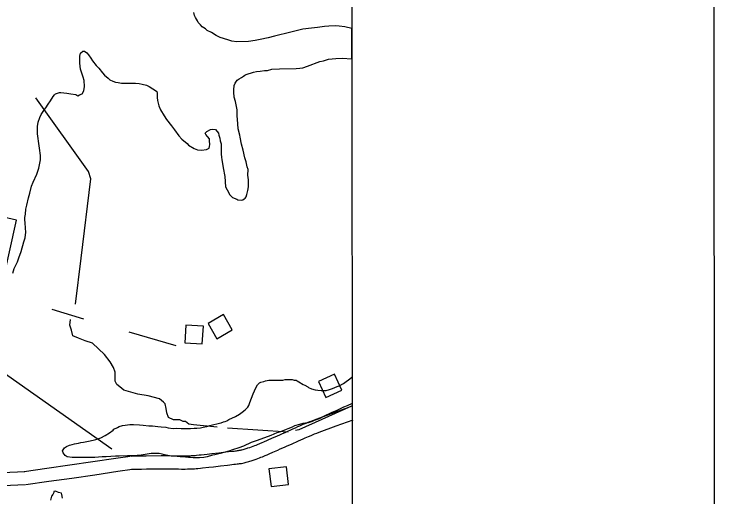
# Model space of a CAD drawing. Extents: x 3263578 to 3301413, y 764927 to 798602.
# Drawn here: x 3298406 to 3299996, y 790994 to 792090 of the extents above; entities that cross this region are included whole.
import ezdxf

# ---------------------------------------------------------------- set-up
doc = ezdxf.new("R2010")
doc.units = 0
for name, color, linetype in [('V-ANNO-SYMB', 7, 'Continuous'), ('V-BLDG-OTLN', 7, 'Continuous'), ('V-GRID-FRAM', 7, 'Continuous'), ('V-ROAD-CNTR', 7, 'Continuous'), ('V-SITE-VEGE', 7, 'Continuous'), ('V-TOPO-SHOR', 7, 'Continuous')]:
    doc.layers.add(name, color=color, linetype=linetype)

msp = doc.modelspace()

# ---------------------------------------------------------------- linework, layer by layer
at = {"layer": 'V-ANNO-SYMB'}
msp.add_lwpolyline([(3266913.1, 771662.7), (3299996.3, 771665.1), (3299994.6, 794581.7), (3266911.4, 794579.3), (3266913.1, 771662.7)], dxfattribs=at)
at = {"layer": 'V-BLDG-OTLN'}
for points in [[(3298865.9, 791353.2), (3298900.6, 791373.1), (3298880.7, 791407.8), (3298846, 791387.9)], [(3298792.8, 791343.9), (3298832.7, 791341.4), (3298835.2, 791381.4), (3298795.2, 791383.8)], [(3299113, 791219.8), (3299149.3, 791236.7), (3299132.5, 791273), (3299096.2, 791256.1)], [(3298984.1, 791057.5), (3298988.7, 791017.7), (3299028.4, 791022.3), (3299023.8, 791062)]]:
    msp.add_lwpolyline(points, close=True, dxfattribs=at)
at = {"layer": 'V-GRID-FRAM'}
msp.add_lwpolyline([(3267734.9, 794015.5), (3299171.2, 794017.8), (3299180.4, 775831.7), (3267728.3, 775829.4), (3267734.9, 794015.5)], dxfattribs=at)
at = {"layer": 'V-ROAD-CNTR'}
for points in [[(3298671.2, 791086.9), (3298679.7, 791087), (3298694.6, 791087.3), (3298705.7, 791087.4), (3298739.1, 791087.8), (3298743.2, 791087.8), (3298747.1, 791087.8), (3298754.4, 791087.8), (3298779.3, 791087.4), (3298785.5, 791087.3), (3298790, 791087.3), (3298793.4, 791087.3), (3298798.5, 791087.4), (3298803.6, 791087.5), (3298806.1, 791087.6), (3298808.3, 791087.7), (3298812.7, 791088), (3298816.5, 791088.3), (3298819.9, 791088.6), (3298825.9, 791089.2), (3298830.4, 791089.7), (3298844.1, 791091.2), (3298854.6, 791092.4), (3298870.4, 791094.2), (3298886.3, 791096.2), (3298891.9, 791096.8), (3298901.5, 791097.8), (3298904.9, 791098.2), (3298907.9, 791098.6), (3298910.5, 791098.9), (3298912.8, 791099.2), (3298914.7, 791099.5), (3298916.3, 791099.8), (3298919.2, 791100.3), (3298921.3, 791100.8), (3298922.8, 791101.1), (3298925.2, 791101.7), (3298927.5, 791102.3), (3298929.8, 791103), (3298932.1, 791103.7), (3298934.4, 791104.4), (3298936.5, 791105.1), (3298940.7, 791106.5), (3298944.6, 791107.9), (3298948.2, 791109.3), (3298951.7, 791110.6), (3298954.9, 791111.8), (3298957.8, 791113), (3298963.5, 791115.4), (3298968.5, 791117.5), (3298972.8, 791119.4), (3298980.4, 791122.7), (3298992, 791127.9), (3298997.9, 791130.4), (3299003.7, 791132.9), (3299008.9, 791135.1), (3299013.6, 791137.2), (3299022.6, 791141.2), (3299038.4, 791148.4), (3299044.4, 791151.1), (3299049.7, 791153.5), (3299054.3, 791155.5), (3299058.4, 791157.3), (3299062, 791158.8), (3299068.2, 791161.5), (3299073, 791163.4), (3299076.6, 791164.9), (3299082, 791167), (3299087.5, 791169), (3299126.3, 791183.3), (3299165.2, 791197.5)], [(3298671.9, 791056.9), (3298680.3, 791057), (3298695, 791057.3), (3298706.1, 791057.4), (3298739.3, 791057.8), (3298743.3, 791057.8), (3298747, 791057.8), (3298754, 791057.8), (3298779, 791057.4), (3298785.3, 791057.3), (3298790.1, 791057.3), (3298793.7, 791057.3), (3298799.1, 791057.4), (3298804.6, 791057.6), (3298807.4, 791057.7), (3298810, 791057.8), (3298814.8, 791058.1), (3298819, 791058.4), (3298822.6, 791058.7), (3298828.9, 791059.3), (3298833.6, 791059.8), (3298847.4, 791061.4), (3298858.1, 791062.6), (3298874, 791064.5), (3298889.8, 791066.4), (3298895.1, 791067), (3298904.7, 791068), (3298908.4, 791068.4), (3298911.7, 791068.8), (3298914.6, 791069.2), (3298917.2, 791069.6), (3298919.4, 791069.9), (3298921.5, 791070.2), (3298924.9, 791070.9), (3298927.6, 791071.4), (3298929.7, 791071.9), (3298932.7, 791072.6), (3298935.7, 791073.4), (3298938.4, 791074.2), (3298941, 791075), (3298943.5, 791075.8), (3298946, 791076.6), (3298950.5, 791078.2), (3298954.8, 791079.7), (3298958.8, 791081.2), (3298962.5, 791082.6), (3298966, 791084), (3298969.2, 791085.3), (3298975.1, 791087.7), (3298980.3, 791089.9), (3298984.8, 791091.9), (3298992.5, 791095.3), (3299004.1, 791100.4), (3299009.8, 791102.9), (3299015.5, 791105.4), (3299020.8, 791107.6), (3299025.7, 791109.8), (3299034.9, 791113.9), (3299050.8, 791121.1), (3299056.7, 791123.7), (3299061.9, 791126.1), (3299066.4, 791128), (3299070.3, 791129.8), (3299073.7, 791131.2), (3299079.8, 791133.8), (3299084.3, 791135.6), (3299087.6, 791137), (3299092.7, 791139), (3299097.9, 791140.9), (3299136.7, 791155.1), (3299175.5, 791169.3)], [(3298428.3, 791051.7), (3298480.3, 791059.1), (3298532.4, 791066.6), (3298584.5, 791074.2), (3298636.5, 791081.8), (3298669.3, 791086.7)], [(3297819.9, 791024.1), (3298429.7, 791051.8)], [(3298432.5, 791022), (3298484.6, 791029.4), (3298536.7, 791036.9), (3298588.8, 791044.5), (3298640.9, 791052.2), (3298673.7, 791057)], [(3297821.3, 790994.2), (3298431.1, 791021.9)]]:
    msp.add_lwpolyline(points, dxfattribs=at)
at = {"layer": 'V-SITE-VEGE'}
for p, q in [((3298815.3, 792086.9), (3298813.3, 792093.6)), ((3298817.3, 792082), (3298815.3, 792086.9)), ((3298821.7, 792074.8), (3298817.3, 792082)), ((3298823.7, 792070.9), (3298821.7, 792074.8)), ((3298829, 792065.6), (3298823.7, 792070.9)), ((3298832.5, 792061.3), (3298829, 792065.6)), ((3298839.8, 792056.5), (3298832.5, 792061.3)), ((3299093.9, 792059.7), (3299080.8, 792058.1)), ((3299109.9, 792061.7), (3299093.9, 792059.7)), ((3299119.6, 792062.8), (3299109.9, 792061.7)), ((3299134.7, 792063.4), (3299119.6, 792062.8)), ((3299143.4, 792062.9), (3299134.7, 792063.4)), ((3299156.5, 792061.1), (3299143.4, 792062.9)), ((3299172.2, 792057.2), (3299156.5, 792061.1)), ((3298844.2, 792053.1), (3298839.8, 792056.5)), ((3298853.4, 792048.3), (3298844.2, 792053.1)), ((3298864.1, 792041.6), (3298853.4, 792048.3)), ((3299033.9, 792049.1), (3298996.6, 792040.1)), ((3299055.2, 792054.1), (3299033.9, 792049.1)), ((3299061, 792055.6), (3299055.2, 792054.1)), ((3299080.8, 792058.1), (3299061, 792055.6)), ((3299172.2, 791988.2), (3299172.2, 792057.2)), ((3298873.4, 792036.8), (3298864.1, 792041.6)), ((3298890.4, 792031.6), (3298873.4, 792036.8)), ((3298900.1, 792028.8), (3298890.4, 792031.6)), ((3298911.3, 792027.4), (3298900.1, 792028.8)), ((3298938, 792027.6), (3298911.3, 792027.4)), ((3298953, 792030.1), (3298938, 792027.6)), ((3298964.1, 792032.1), (3298953, 792030.1)), ((3298982.5, 792036.1), (3298964.1, 792032.1)), ((3298996.6, 792040.1), (3298982.5, 792036.1)), ((3298554.5, 791994.8), (3298556.4, 792001.6)), ((3298556.4, 792001.6), (3298561.7, 792005.6)), ((3298561.7, 792005.6), (3298565.1, 792005.6)), ((3298565.1, 792005.6), (3298570.9, 792002.2)), ((3298570.9, 792002.2), (3298574.8, 791997.4)), ((3298574.8, 791997.4), (3298580.2, 791990.2)), ((3298554.6, 791978.3), (3298554.5, 791994.8)), ((3298580.2, 791990.2), (3298583.7, 791983.9)), ((3298583.7, 791983.9), (3298592, 791973.7)), ((3299071.7, 791972.2), (3299099.8, 791982.1)), ((3299099.8, 791982.1), (3299107.6, 791984.1)), ((3299107.6, 791984.1), (3299114.3, 791986.6)), ((3299114.3, 791986.6), (3299119.2, 791987.6)), ((3299119.2, 791987.6), (3299136.1, 791989.2)), ((3299136.1, 791989.2), (3299151.2, 791989.8)), ((3299151.2, 791989.8), (3299171.1, 791988.4)), ((3299171.1, 791988.4), (3299172.2, 791988.2)), ((3298556.1, 791965.3), (3298554.6, 791978.3)), ((3298558.6, 791958.5), (3298556.1, 791965.3)), ((3298592, 791973.7), (3298598.3, 791967)), ((3298598.3, 791967), (3298606.2, 791956.4)), ((3298981.1, 791962.4), (3298990.8, 791964.9)), ((3298990.8, 791964.9), (3299007.7, 791966)), ((3299007.7, 791966), (3299045.6, 791966.2)), ((3299045.6, 791966.2), (3299053.8, 791967.2)), ((3299053.8, 791967.2), (3299060.6, 791967.8)), ((3299060.6, 791967.8), (3299071.7, 791972.2)), ((3298562.1, 791946.9), (3298558.6, 791958.5)), ((3298606.2, 791956.4), (3298611, 791951.1)), ((3298611, 791951.1), (3298619.3, 791944.8)), ((3298924.4, 791947.9), (3298926.4, 791949.4)), ((3298926.4, 791949.4), (3298929.3, 791951.3)), ((3298929.3, 791951.3), (3298932.6, 791953.3)), ((3298932.6, 791953.3), (3298949.1, 791958.3)), ((3298949.1, 791958.3), (3298955.9, 791959.8)), ((3298955.9, 791959.8), (3298964.1, 791960.3)), ((3298964.1, 791960.3), (3298974.3, 791961.8)), ((3298974.3, 791961.8), (3298981.1, 791962.4)), ((3298565, 791939.1), (3298562.1, 791946.9)), ((3298565.6, 791925.5), (3298565, 791939.1)), ((3298619.3, 791944.8), (3298623.2, 791941)), ((3298623.2, 791941), (3298630.1, 791937.6)), ((3298630.1, 791937.6), (3298635.9, 791935.2)), ((3298635.9, 791935.2), (3298641.7, 791934.8)), ((3298641.7, 791934.8), (3298649.5, 791933.4)), ((3298649.5, 791933.4), (3298681, 791933.6)), ((3298681, 791933.6), (3298689.3, 791932.2)), ((3298689.3, 791932.2), (3298696.1, 791931.3)), ((3298905.2, 791927.9), (3298907.6, 791933.2)), ((3298907.6, 791933.2), (3298911.9, 791940.1)), ((3298911.9, 791940.1), (3298916.7, 791943)), ((3298916.7, 791943), (3298921.5, 791946.4)), ((3298921.5, 791946.4), (3298924.4, 791947.9)), ((3298563.8, 791915.8), (3298565.6, 791925.5)), ((3298696.1, 791931.3), (3298706.3, 791928.5)), ((3298706.3, 791928.5), (3298712.1, 791925.6)), ((3298712.1, 791925.6), (3298720.9, 791920.3)), ((3298720.9, 791920.3), (3298724.3, 791918.4)), ((3298724.3, 791918.4), (3298729.7, 791914.1)), ((3298904.3, 791918.2), (3298905.2, 791927.9)), ((3298904.3, 791912.9), (3298904.3, 791918.2)), ((3298488, 791893.4), (3298494.4, 791902.9)), ((3298494.4, 791902.9), (3298497.4, 791906.8)), ((3298497.4, 791906.8), (3298499.9, 791908.8)), ((3298499.9, 791908.8), (3298506.4, 791911.3)), ((3298506.4, 791911.3), (3298508.4, 791911.8)), ((3298508.4, 791911.8), (3298511.4, 791911.8)), ((3298511.4, 791911.8), (3298525.3, 791910.3)), ((3298525.3, 791910.3), (3298534.8, 791908.8)), ((3298534.8, 791908.8), (3298545.7, 791907.8)), ((3298545.7, 791907.8), (3298547.7, 791906.3)), ((3298547.7, 791906.3), (3298550.7, 791904.6)), ((3298550.7, 791904.6), (3298554.1, 791906.5)), ((3298554.1, 791906.5), (3298559.9, 791909)), ((3298559.9, 791909), (3298563.8, 791915.8)), ((3298729.7, 791914.1), (3298730.7, 791910.2)), ((3298730.7, 791910.2), (3298730.7, 791900.5)), ((3298730.7, 791900.5), (3298731.3, 791894.2)), ((3298905.4, 791901.2), (3298904.3, 791912.9)), ((3298908.3, 791891.5), (3298905.4, 791901.2)), ((3298477.5, 791877.5), (3298483, 791885.9)), ((3298483, 791885.9), (3298488, 791893.4)), ((3298731.3, 791894.2), (3298734.3, 791882.1)), ((3298911.9, 791873.1), (3298908.3, 791891.5)), ((3298467.5, 791862), (3298473.5, 791871)), ((3298473.5, 791871), (3298477.5, 791877.5)), ((3298734.3, 791882.1), (3298738.2, 791872.4)), ((3298738.2, 791872.4), (3298746.1, 791858.9)), ((3298912, 791860), (3298911.9, 791873.1)), ((3298460.1, 791845.1), (3298464.1, 791855.6)), ((3298464.1, 791855.6), (3298467.5, 791862)), ((3298746.1, 791858.9), (3298751.4, 791850.7)), ((3298913.5, 791841.1), (3298912, 791860)), ((3298459.1, 791835.2), (3298460.1, 791845.1)), ((3298751.4, 791850.7), (3298762.7, 791836.7)), ((3298762.7, 791836.7), (3298769.6, 791827.5)), ((3298914.1, 791829.5), (3298913.5, 791841.1)), ((3298459.1, 791818.2), (3298459.1, 791835.2)), ((3298769.6, 791827.5), (3298779.4, 791813.5)), ((3298839.5, 791819.7), (3298842.8, 791823.7)), ((3298842.8, 791823.7), (3298851.1, 791828.1)), ((3298851.1, 791828.1), (3298856.9, 791828.6)), ((3298856.9, 791828.6), (3298862.7, 791828.2)), ((3298862.7, 791828.2), (3298869.5, 791820)), ((3298917.6, 791815.4), (3298914.1, 791829.5)), ((3298462.5, 791791.3), (3298459.1, 791818.2)), ((3298779.4, 791813.5), (3298786.7, 791806.3)), ((3298786.7, 791806.3), (3298798.4, 791796.2)), ((3298840.9, 791816.8), (3298839.5, 791819.7)), ((3298844.9, 791812.5), (3298840.9, 791816.8)), ((3298849.3, 791807.2), (3298844.9, 791812.5)), ((3298849.3, 791802.4), (3298849.3, 791807.2)), ((3298869.5, 791820), (3298870.5, 791815.6)), ((3298870.5, 791815.6), (3298872.5, 791808.3)), ((3298872.5, 791808.3), (3298873.1, 791802.5)), ((3298919.1, 791810.6), (3298917.6, 791815.4)), ((3298922.1, 791794.6), (3298919.1, 791810.6)), ((3298463.5, 791785.9), (3298462.5, 791791.3)), ((3298798.4, 791796.2), (3298801.8, 791792.3)), ((3298801.8, 791792.3), (3298814.5, 791784.6)), ((3298848, 791785.4), (3298849.4, 791789.3)), ((3298849.8, 791794.1), (3298849.3, 791802.4)), ((3298849.4, 791789.3), (3298849.8, 791794.1)), ((3298873.1, 791802.5), (3298875.5, 791795.3)), ((3298875.5, 791795.3), (3298875.7, 791772.9)), ((3298925.6, 791781.5), (3298922.1, 791794.6)), ((3298465.5, 791769.4), (3298463.5, 791785.9)), ((3298814.5, 791784.6), (3298821.8, 791782.3)), ((3298821.8, 791782.3), (3298831, 791780.9)), ((3298831, 791780.9), (3298842.6, 791782.4)), ((3298842.6, 791782.4), (3298848, 791785.4)), ((3298875.7, 791772.9), (3298876.2, 791764.2)), ((3298929.6, 791764.1), (3298925.6, 791781.5)), ((3298462, 791740.5), (3298465.5, 791759)), ((3298465.5, 791759), (3298465.5, 791769.4)), ((3298876.2, 791764.2), (3298877.2, 791760.3)), ((3298877.2, 791760.3), (3298879.8, 791741.4)), ((3298932.1, 791754.4), (3298929.6, 791764.1)), ((3298879.8, 791741.4), (3298884.3, 791721.6)), ((3298934.6, 791743.3), (3298932.1, 791754.4)), ((3298937.1, 791737.5), (3298934.6, 791743.3)), ((3298449.1, 791708.2), (3298457.1, 791726.6)), ((3298457.1, 791726.6), (3298462, 791740.5)), ((3298936.2, 791724.4), (3298937.1, 791737.5)), ((3298884.3, 791721.6), (3298885.4, 791697.8)), ((3298937.7, 791713.7), (3298936.2, 791724.4)), ((3298937.3, 791698.2), (3298937.7, 791713.7)), ((3298441.1, 791683.8), (3298445.1, 791699.2)), ((3298445.1, 791699.2), (3298449.1, 791708.2)), ((3298885.4, 791697.8), (3298889.4, 791691.1)), ((3298936.4, 791689.4), (3298937.3, 791698.2)), ((3298438.6, 791673.3), (3298441.1, 791683.8)), ((3298889.4, 791691.1), (3298895.3, 791679.5)), ((3298895.3, 791679.5), (3298901.6, 791673.7)), ((3298932.6, 791675.3), (3298933.6, 791680.2)), ((3298933.6, 791680.2), (3298936.4, 791689.4)), ((3298434.6, 791656.4), (3298438.6, 791673.3)), ((3298901.6, 791673.7), (3298911.3, 791669.9)), ((3298911.3, 791669.9), (3298913.3, 791668.4)), ((3298913.3, 791668.4), (3298922, 791668)), ((3298922, 791668), (3298924.9, 791668.5)), ((3298924.9, 791668.5), (3298927.8, 791670.5)), ((3298927.8, 791670.5), (3298929.7, 791671.9)), ((3298929.7, 791671.9), (3298932.6, 791675.3)), ((3298431.6, 791636), (3298432.6, 791646.9)), ((3298432.6, 791646.9), (3298434.6, 791656.4)), ((3298430.1, 791628), (3298431.6, 791636)), ((3298430.1, 791623), (3298430.1, 791628)), ((3298431.1, 791616.1), (3298430.1, 791623)), ((3298431.6, 791604.1), (3298431.1, 791616.1)), ((3298432.6, 791595.2), (3298431.6, 791604.1)), ((3298428.1, 791573.2), (3298431.1, 791582.2)), ((3298431.1, 791582.2), (3298432.6, 791595.2)), ((3298421.7, 791550.8), (3298428.1, 791573.2)), ((3298416.7, 791536.4), (3298421.7, 791550.8)), ((3298413.2, 791527.4), (3298416.7, 791536.4)), ((3298406.2, 791512.5), (3298413.2, 791527.4)), ((3298402.7, 791502), (3298406.2, 791512.5)), ((3299164.7, 791259.7), (3299171.4, 791265.1)), ((3299171.4, 791265.1), (3299172.6, 791266.5)), ((3299172.6, 791266.5), (3299172.6, 791206.1)), ((3298954.2, 791241.8), (3298958.1, 791248.6)), ((3298958.1, 791248.6), (3298962.9, 791253)), ((3298962.9, 791253), (3298965.8, 791254.5)), ((3298965.8, 791254.5), (3298972.1, 791256.4)), ((3298972.1, 791256.4), (3298976, 791257.9)), ((3298976, 791257.9), (3298983.7, 791258.9)), ((3298983.7, 791258.9), (3299015.2, 791259.2)), ((3299015.2, 791259.2), (3299020.6, 791260.2)), ((3299020.6, 791260.2), (3299036.6, 791260.3)), ((3299036.6, 791260.3), (3299041, 791259.3)), ((3299041, 791259.3), (3299045.8, 791258.9)), ((3299045.8, 791258.9), (3299048.2, 791257.4)), ((3299048.2, 791257.4), (3299052.1, 791255.5)), ((3299052.1, 791255.5), (3299061.9, 791249.3)), ((3299061.9, 791249.3), (3299065.3, 791247.4)), ((3299143.4, 791246), (3299153.1, 791251.4)), ((3299153.1, 791251.4), (3299159.3, 791256.3)), ((3299159.3, 791256.3), (3299164.7, 791259.7)), ((3298948, 791228.1), (3298954.2, 791241.8)), ((3299065.3, 791247.4), (3299072.1, 791244)), ((3299072.1, 791244), (3299074.1, 791242.1)), ((3299074.1, 791242.1), (3299080.9, 791239.2)), ((3299080.9, 791239.2), (3299089.1, 791237.4)), ((3299089.1, 791237.4), (3299095, 791236.4)), ((3299095, 791236.4), (3299102.2, 791235.5)), ((3299102.2, 791235.5), (3299113.9, 791235.6)), ((3299113.9, 791235.6), (3299121.1, 791237.6)), ((3299121.1, 791237.6), (3299127.9, 791240.1)), ((3299127.9, 791240.1), (3299138.6, 791244.5)), ((3299138.6, 791244.5), (3299143.4, 791246)), ((3298940.9, 791208.2), (3298948, 791228.1)), ((3298936.1, 791198), (3298938.5, 791201.9)), ((3298938.5, 791201.9), (3298940.9, 791208.2)), ((3299161.2, 791200.5), (3299153, 791197.5)), ((3299172.6, 791206.1), (3299161.2, 791200.5)), ((3298917.3, 791181.8), (3298923.6, 791186.2)), ((3298923.6, 791186.2), (3298930.3, 791191.6)), ((3298930.3, 791191.6), (3298933.2, 791194.6)), ((3298933.2, 791194.6), (3298936.1, 791198)), ((3299126.8, 791185.7), (3299123.9, 791184.2)), ((3299136.5, 791189.7), (3299126.8, 791185.7)), ((3299153, 791197.5), (3299136.5, 791189.7)), ((3298888.8, 791167.1), (3298893.1, 791169.5)), ((3298893.1, 791169.5), (3298908.1, 791176.4)), ((3298908.1, 791176.4), (3298917.3, 791181.8)), ((3299095.4, 791170.5), (3299086.7, 791167.5)), ((3299100.7, 791172.9), (3299095.4, 791170.5)), ((3299109, 791177.3), (3299100.7, 791172.9)), ((3299123.9, 791184.2), (3299109, 791177.3)), ((3298640, 791151.3), (3298643.9, 791153.7)), ((3298643.9, 791153.7), (3298651.7, 791156.2)), ((3298651.7, 791156.2), (3298657.5, 791156.8)), ((3298657.5, 791156.8), (3298668.6, 791158.3)), ((3298668.6, 791158.3), (3298676.4, 791158.3)), ((3298676.4, 791158.3), (3298690.5, 791157.5)), ((3298690.5, 791157.5), (3298698.7, 791156.6)), ((3298698.7, 791156.6), (3298711.3, 791155.7)), ((3298711.3, 791155.7), (3298720.1, 791155.2)), ((3298720.1, 791155.2), (3298731.7, 791153.9)), ((3298731.7, 791153.9), (3298739.5, 791153.4)), ((3298739.5, 791153.4), (3298750.2, 791152.1)), ((3298828.7, 791151.1), (3298834.6, 791152.6)), ((3298834.6, 791152.6), (3298842.8, 791154.2)), ((3298842.8, 791154.2), (3298849.6, 791156.1)), ((3298849.6, 791156.1), (3298859.3, 791158.2)), ((3298859.3, 791158.2), (3298866, 791160.1)), ((3298866, 791160.1), (3298871.8, 791161.6)), ((3298871.8, 791161.6), (3298875.7, 791162.1)), ((3298875.7, 791162.1), (3298880.6, 791164.6)), ((3298880.6, 791164.6), (3298884.9, 791165.1)), ((3298884.9, 791165.1), (3298888.8, 791167.1)), ((3299042.2, 791155.1), (3299036.4, 791152.1)), ((3299053.3, 791158.5), (3299042.2, 791155.1)), ((3299061, 791160.5), (3299053.3, 791158.5)), ((3299072.7, 791162.1), (3299061, 791160.5)), ((3299075.6, 791162.6), (3299072.7, 791162.1)), ((3299081.9, 791165.5), (3299075.6, 791162.6)), ((3299086.7, 791167.5), (3299081.9, 791165.5)), ((3298612.5, 791133.2), (3298622.2, 791139.5)), ((3298622.2, 791139.5), (3298630.4, 791145.4)), ((3298630.4, 791145.4), (3298632.3, 791147.8)), ((3298632.3, 791147.8), (3298640, 791151.3)), ((3298750.2, 791152.1), (3298755, 791151.1)), ((3298755, 791151.1), (3298766.7, 791149.7)), ((3298766.7, 791149.7), (3298773.5, 791149.8)), ((3298773.5, 791149.8), (3298784.6, 791149.4)), ((3298784.6, 791149.4), (3298806, 791149.5)), ((3298806, 791149.5), (3298814.7, 791150.1)), ((3298814.7, 791150.1), (3298820.5, 791150.1)), ((3298820.5, 791150.1), (3298828.7, 791151.1)), ((3299002, 791139.3), (3298988.5, 791133.3)), ((3299010.2, 791141.7), (3299002, 791139.3)), ((3299023.3, 791146.7), (3299010.2, 791141.7)), ((3299026.7, 791148.2), (3299023.3, 791146.7)), ((3299036.4, 791152.1), (3299026.7, 791148.2)), ((3298574.3, 791120.3), (3298585.4, 791122.8)), ((3298585.4, 791122.8), (3298591.2, 791124.3)), ((3298591.2, 791124.3), (3298598, 791126.7)), ((3298598, 791126.7), (3298602.9, 791128.2)), ((3298602.9, 791128.2), (3298612.5, 791133.2)), ((3298957, 791122.4), (3298944, 791117.5)), ((3298988.5, 791133.3), (3298957, 791122.4)), ((3298515.3, 791099), (3298520.1, 791105.8)), ((3298520.1, 791105.8), (3298524.4, 791108.3)), ((3298524.4, 791108.3), (3298531.2, 791111.7)), ((3298531.2, 791111.7), (3298537.5, 791113.2)), ((3298537.5, 791113.2), (3298542.8, 791114.2)), ((3298542.8, 791114.2), (3298551.5, 791116.2)), ((3298551.5, 791116.2), (3298557.3, 791117.7)), ((3298557.3, 791117.7), (3298563.1, 791118.3)), ((3298563.1, 791118.3), (3298574.3, 791120.3)), ((3298915.9, 791105.7), (3298901.4, 791100.7)), ((3298926.1, 791109.6), (3298915.9, 791105.7)), ((3298944, 791117.5), (3298926.1, 791109.6)), ((3298516.7, 791094.2), (3298515.3, 791099)), ((3298521.6, 791087.9), (3298516.7, 791094.2)), ((3298693.8, 791089.1), (3298675.9, 791087.5)), ((3298703.5, 791090.6), (3298693.8, 791089.1)), ((3298717.1, 791092.2), (3298703.5, 791090.6)), ((3298735, 791092.3), (3298717.1, 791092.2)), ((3298741.8, 791091.4), (3298735, 791092.3)), ((3298747.2, 791089.9), (3298741.8, 791091.4)), ((3298761.8, 791086.7), (3298747.2, 791089.9)), ((3298861.2, 791089.3), (3298856.3, 791088.8)), ((3298873.3, 791092.3), (3298861.2, 791089.3)), ((3298881.5, 791095.2), (3298873.3, 791092.3)), ((3298893.2, 791097.7), (3298881.5, 791095.2)), ((3298901.4, 791100.7), (3298893.2, 791097.7)), ((3298526.5, 791085), (3298521.6, 791087.9)), ((3298537.7, 791083.2), (3298526.5, 791085)), ((3298589.1, 791083.5), (3298537.7, 791083.2)), ((3298597.3, 791084.5), (3298589.1, 791083.5)), ((3298605.6, 791085.1), (3298597.3, 791084.5)), ((3298614.8, 791085.1), (3298605.6, 791085.1)), ((3298635.6, 791086.7), (3298614.8, 791085.1)), ((3298644.4, 791086.8), (3298635.6, 791086.7)), ((3298662.8, 791087.4), (3298644.4, 791086.8)), ((3298675.9, 791087.5), (3298662.8, 791087.4)), ((3298768.6, 791086.2), (3298761.8, 791086.7)), ((3298782.2, 791084.9), (3298768.6, 791086.2)), ((3298790.4, 791084.9), (3298782.2, 791084.9)), ((3298794.8, 791084), (3298790.4, 791084.9)), ((3298801.6, 791083.5), (3298794.8, 791084)), ((3298805.4, 791083.6), (3298801.6, 791083.5)), ((3298812.2, 791082.6), (3298805.4, 791083.6)), ((3298826.3, 791082.7), (3298812.2, 791082.6)), ((3298836.5, 791083.8), (3298826.3, 791082.7)), ((3298843.8, 791085.3), (3298836.5, 791083.8)), ((3298856.3, 791088.8), (3298843.8, 791085.3))]:
    msp.add_line(p, q, dxfattribs=at)
msp.add_lwpolyline([(3298515.5, 790991.4), (3298514.3, 790999.5), (3298513.2, 791002.9), (3298506.3, 791004), (3298499.3, 791007.4), (3298495.9, 791006.2), (3298495.9, 791003.9), (3298493.7, 790999.3), (3298490.2, 790995.9), (3298488, 790986.7)], dxfattribs=at)
at = {"layer": 'V-TOPO-SHOR'}
for p, q in [((3298491.6, 791420.4), (3298563.2, 791398.3)), ((3298666.1, 791368.9), (3298772.6, 791337.7)), ((3299027.9, 791141.1), (3298890.2, 791150.3))]:
    msp.add_line(p, q, dxfattribs=at)
for points in [[(3298544.9, 791431.4), (3298557.7, 791536.1), (3298579.8, 791716.1), (3298574.3, 791732.7), (3298454.9, 791899.8)], [(3298627.5, 791102.6), (3298331.8, 791310.2), (3298324.4, 791323), (3298326.3, 791339.6), (3298377.7, 791471.8), (3298410.8, 791622.4), (3298361.2, 791633.5), (3297867, 791596.8), (3297473.9, 791572.9), (3297213.1, 791561.9), (3296871.4, 791538.1), (3296862.2, 791534.4), (3296845.7, 791525.2), (3296836.5, 791499.5), (3296825.5, 791446.2), (3296820, 791402.2), (3296803.4, 791385.6), (3296790.6, 791374.6), (3296763, 791356.2), (3296753.8, 791339.7)], [(3298866.3, 791152.2), (3298813, 791157.7), (3298802, 791159.5), (3298794.7, 791165), (3298789.1, 791165), (3298781.8, 791168.7), (3298767.1, 791168.7), (3298756.1, 791174.2), (3298752.4, 791185.2), (3298750.6, 791194.4), (3298748.7, 791205.4), (3298745.1, 791209.1), (3298735.9, 791216.5), (3298710.2, 791223.8), (3298686.3, 791227.5), (3298655.1, 791236.7), (3298645.9, 791244), (3298638.5, 791249.5), (3298634.9, 791256.9), (3298634.9, 791266.1), (3298634.9, 791277.1), (3298631.2, 791288.1), (3298623.8, 791301), (3298611, 791317.5), (3298583.4, 791343.2), (3298566.9, 791348.7), (3298552.2, 791354.2), (3298539.3, 791359.8), (3298535.7, 791372.6), (3298532, 791383.6), (3298533.8, 791396.5)], [(3299171.2, 791199.9), (3299051.8, 791146.6), (3299044.5, 791144.8)]]:
    msp.add_lwpolyline(points, dxfattribs=at)

doc.saveas('drawing.dxf')
